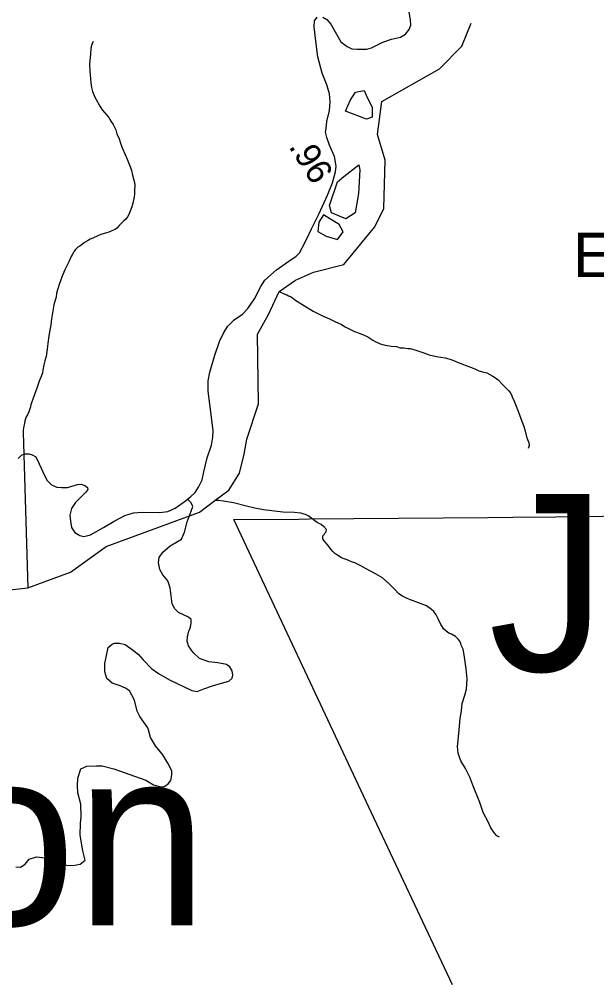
# Model space of a CAD drawing. Extents: x 1159738 to 1321356, y 736314 to 882035.
# Drawn here: x 1188475 to 1191346, y 827438 to 832224 of the extents above; entities that cross this region are included whole.
import ezdxf

# ---------------------------------------------------------------- set-up
doc = ezdxf.new("R2010")
doc.units = 0
for name, color, linetype in [('Exist Boundary Land Use Forest National US Forest Service', 7, 'Continuous'), ('Exist Geographical Mountain Summit Elevation Number Label', 7, 'Continuous'), ('Exist Geographical Mountain Summit Label', 7, 'Continuous'), ('Exist Hydrographic Misc Water Feature', 7, 'Continuous'), ('Exist Road Non-System Type 51', 7, 'Continuous'), ('Exist Road Primary NC Mileage Hundredths English Label', 7, 'Continuous'), ('Exist Road Primary NC Unpaved Attributed', 7, 'Continuous')]:
    doc.layers.add(name, color=color, linetype=linetype)

msp = doc.modelspace()

# ---------------------------------------------------------------- linework, layer by layer
at = {"layer": 'Exist Boundary Land Use Forest National US Forest Service'}
msp.add_lwpolyline([(1190629.4, 827427), (1190200.6, 828338.2), (1189541.4, 829739.1), (1189863.5, 829741.6), (1189916.8, 829742), (1190804.4, 829749), (1190929.3, 829750.6), (1191142.2, 829753.3), (1192077.4, 829765)], dxfattribs=at)
at = {"layer": 'Exist Hydrographic Misc Water Feature'}
for points in [[(1189606.7, 830138.9), (1189664.2, 830314.2), (1189660, 830659.7), (1189713.7, 830758.2), (1189767.8, 830872.4), (1189847.9, 830928.4), (1189937.4, 830968.7), (1190088.4, 831006.2), (1190243.4, 831193.5), (1190288.4, 831284.5), (1190294.3, 831524), (1190256.3, 831652.8), (1190277.3, 831816.5), (1190565.3, 831978.2), (1190676.3, 832090.8), (1190721.4, 832204.8)], [(1188842.7, 832114.2), (1188836.2, 832098.4), (1188831.7, 832080.5), (1188828.9, 832050.6), (1188823.6, 832002.7), (1188826.7, 831966.6), (1188828.2, 831948.5), (1188831.1, 831908.4), (1188834.5, 831886.3), (1188839.9, 831866.2), (1188843.6, 831854), (1188847.3, 831843.9), (1188856.8, 831825.7), (1188875.9, 831793.1), (1188887.5, 831774.8), (1188910.8, 831748.2), (1188920.5, 831735.9), (1188926.2, 831725.7), (1188929.9, 831717.6), (1188941.6, 831701.2), (1188954.8, 831674.9), (1188960.3, 831654.7), (1188971.6, 831630.4), (1188981, 831604.2), (1188988.4, 831582), (1189010.9, 831529.3), (1189018.6, 831513.1), (1189027.8, 831488.8), (1189033.5, 831472.7), (1189038.8, 831450.5), (1189047.8, 831414.2), (1189049.6, 831402.1), (1189048.8, 831374.1), (1189048.3, 831356.1), (1189046, 831342.2), (1189039.1, 831310.4), (1189034.6, 831292.5), (1189026, 831270.7), (1189019.5, 831254.9), (1189013.2, 831243), (1189005, 831231.3), (1188994.7, 831223.5), (1188984.5, 831213.8), (1188972.1, 831200.2), (1188959.6, 831186.5), (1188951.4, 831180.6), (1188935.3, 831173.1), (1188921.1, 831167.4), (1188908.9, 831163.8), (1188880.7, 831154.6), (1188866.6, 831148.9), (1188840.2, 831137.7), (1188828.1, 831132), (1188813.9, 831124.3), (1188799.6, 831114.7), (1188789.4, 831107), (1188777, 831097.3), (1188766.9, 831091.6), (1188754.6, 831079.9), (1188748.4, 831072.1), (1188744.2, 831066.2), (1188738, 831054.3), (1188733.7, 831046.5), (1188721, 831018.8), (1188701.8, 830979.3), (1188689, 830947.6), (1188680.5, 830925.8), (1188673.8, 830906), (1188660.7, 830864.3), (1188658.2, 830844.4), (1188653.7, 830828.4), (1188647.1, 830806.6), (1188635.4, 830736.9), (1188632.5, 830706.9), (1188623, 830651.2), (1188617.9, 830615.3), (1188615.6, 830599.3), (1188608.2, 830549.5), (1188601.5, 830527.7), (1188597.1, 830507.7), (1188592.3, 830481.9), (1188589.9, 830468), (1188583.5, 830450.1), (1188574.9, 830426.3), (1188561.9, 830392.6), (1188548.8, 830355), (1188542.5, 830337.1), (1188538.1, 830323.2), (1188533.5, 830309.4), (1188531.3, 830299.4), (1188522.7, 830273.6), (1188516.3, 830259.8), (1188510.1, 830249.9), (1188503.4, 830230.1), (1188501.1, 830218.2), (1188496.4, 830194.3), (1188494.2, 830184.3), (1188494, 830172.3), (1188518.4, 829399.6)], [(1190097.4, 831767.6), (1190120.2, 831821.5), (1190147, 831862.8), (1190190.5, 831871.1), (1190204.9, 831835.9), (1190229.8, 831788.3), (1190229.8, 831738.7), (1190200.8, 831728.3), (1190097.4, 831767.6)], [(1190016.8, 831298.5), (1190058.1, 831416.5), (1190089.1, 831443.4), (1190163.6, 831501.3), (1190167.7, 831476.5), (1190161.5, 831358.5), (1190145, 831263.3), (1190099.5, 831232.3), (1190027.1, 831263.3), (1190016.8, 831298.5)], [(1189987.8, 831253), (1189965.1, 831215.7), (1189958.9, 831170.2), (1190000.2, 831147.5), (1190058.1, 831130.9), (1190085, 831168.1), (1190066.4, 831205.4), (1189987.8, 831253)], [(1189767.8, 830872.4), (1189795.3, 830859.6), (1189805.2, 830855.3), (1189813.2, 830851.2), (1189823.1, 830846.8), (1189832.9, 830840.6), (1189850.6, 830828.1), (1189866.4, 830817.6), (1189880.1, 830809.3), (1189937.1, 830773.7), (1189962.9, 830761), (1189982.5, 830750.5), (1190018.2, 830735.5), (1190043.9, 830722.8), (1190077.5, 830707.9), (1190096, 830697.1), (1190141.4, 830673.8), (1190170.4, 830663.3), (1190190.1, 830654.8), (1190207.8, 830646.3), (1190233.4, 830629.6), (1190245.3, 830623.2), (1190269, 830612.6), (1190294.8, 830606), (1190324.7, 830601.1), (1190350.7, 830598.4), (1190368.5, 830592), (1190386.5, 830591.5), (1190406.5, 830588.9), (1190418.5, 830588.6), (1190442.4, 830582), (1190486, 830566.7), (1190513.7, 830557.9), (1190549.5, 830549), (1190593.4, 830541.8), (1190615.2, 830535.2), (1190631.1, 830530.8), (1190656.8, 830520.1), (1190718.3, 830496.4), (1190740, 830487.8), (1190759.7, 830477.2), (1190777.6, 830472.8), (1190799.5, 830468.2), (1190815.3, 830459.8), (1190829.1, 830451.4), (1190842.8, 830443), (1190856.6, 830432.6), (1190878, 830410), (1190909.1, 830379.1), (1190915, 830371), (1190922.6, 830358.8), (1190926.4, 830348.7), (1190935.7, 830326.4), (1190948.9, 830294), (1190962, 830259.6), (1190984.3, 830201), (1190988, 830184.9), (1190996.9, 830150.6), (1191002.6, 830136.4), (1191008.2, 830122.3), (1191009.9, 830106.2), (1191005.5, 830092)], [(1188074.3, 829319.9), (1188159.3, 829360.8), (1188518.4, 829399.6), (1188729.4, 829477.5), (1188907.4, 829605.2), (1189371.4, 829776.5), (1189447, 829834.4), (1189516.8, 829885), (1189570.5, 829970.1), (1189592.9, 830064.1), (1189606.7, 830138.9)], [(1190862.6, 828161), (1190848.9, 828167.4), (1190837.3, 828181.7), (1190819.9, 828208.2), (1190804.8, 828240.6), (1190781.9, 828283.3), (1190765.2, 828333.8), (1190729.7, 828418.8), (1190714.7, 828459.2), (1190693.8, 828501.8), (1190670.9, 828540.5), (1190663.3, 828558.6), (1190657.9, 828578.8), (1190654.8, 828611), (1190657.5, 828640.9), (1190663.5, 828712.8), (1190666.5, 828750.7), (1190673.5, 828788.5), (1190676.5, 828824.5), (1190689.7, 828866.1), (1190698.5, 828896), (1190701.9, 828947.9), (1190697.3, 828998), (1190687, 829066.4), (1190681.8, 829094.5), (1190672.3, 829114.8), (1190670.5, 829122.9), (1190664.9, 829135), (1190657.2, 829145.2), (1190643.5, 829157.6), (1190623.7, 829170.2), (1190613.9, 829172.4), (1190606, 829178.6), (1190586.5, 829195.2), (1190571, 829217.6), (1190557.7, 829246), (1190548.4, 829266.3), (1190536.8, 829282.6), (1190525, 829292.9), (1190499.5, 829309.6), (1190446, 829331.1), (1190420.2, 829339.8), (1190404.3, 829346.2), (1190380.8, 829358.8), (1190363, 829369.3), (1190341.6, 829391.9), (1190312.4, 829420.7), (1190281.1, 829449.6), (1190245.6, 829468.6), (1190200.2, 829493.9), (1190172.6, 829508.6), (1190143, 829523.4), (1190127.2, 829529.8), (1190105.4, 829538.4), (1190095.5, 829542.7), (1190077.6, 829549.2), (1190054.1, 829563.8), (1190044.3, 829570.1), (1190034.5, 829580.3), (1190026.7, 829590.6), (1190009.2, 829611.1), (1190001.6, 829621.3), (1189995.8, 829627.5), (1189988, 829637.7), (1189984.1, 829643.8), (1189984.4, 829651.8), (1189984.5, 829657.8), (1189990.8, 829665.6), (1189994.9, 829671.5), (1190001.1, 829677.4), (1190001.2, 829681.4), (1190003.4, 829687.3), (1190001.5, 829691.4), (1189995.6, 829695.5), (1189993.7, 829699.5), (1189989.7, 829703.7), (1189976.1, 829714), (1189956.4, 829724.6), (1189944.5, 829732.9), (1189923, 829749.5), (1189911.2, 829757.9), (1189901.3, 829762.1), (1189875.5, 829770.8), (1189843.6, 829773.7), (1189785.6, 829775.2), (1189689.8, 829787.9), (1189646, 829795), (1189604.3, 829806.2), (1189540.8, 829821.8), (1189510.7, 829826.7), (1189490.8, 829831.2), (1189465, 829833.9), (1189457, 829834.2), (1189447, 829834.4)]]:
    msp.add_lwpolyline(points, dxfattribs=at)
at = {"layer": 'Exist Road Non-System Type 51'}
for points in [[(1188802.3, 828047.2), (1188791.8, 828092.9), (1188778, 828170.3), (1188779.3, 828229), (1188783, 828263.9), (1188781.8, 828325.1), (1188765.6, 828381.3), (1188764.3, 828417.5), (1188765.6, 828454.9), (1188781.8, 828499.8), (1188810.5, 828513.6), (1188857.9, 828514.8), (1188887.6, 828515.4), (1188945, 828500.5), (1189104.7, 828444.3), (1189143.3, 828421.8), (1189172, 828413.1), (1189193.2, 828411.8), (1189215.7, 828425.6), (1189228.2, 828443), (1189234.4, 828470.5), (1189233.1, 828490.5), (1189213.2, 828529.2), (1189188.2, 828570.4), (1189152.1, 828615.3), (1189128.4, 828656.5), (1189118.4, 828693.9), (1189114.7, 828703.9), (1189074.7, 828760.1), (1189061, 828787.5), (1189047.3, 828841.2), (1189023.6, 828887.4), (1189003.6, 828901.1), (1188977.4, 828913.6), (1188937.5, 828926.1), (1188911.3, 828948.6), (1188901.4, 828982.3), (1188901.4, 829024.7), (1188917.6, 829102.7), (1188936.3, 829120.2), (1188947.5, 829125.2), (1188973.7, 829125.2), (1189001.2, 829118.9), (1189037.3, 829092.7), (1189067.3, 829069), (1189091, 829042.8), (1189132.1, 828999.1), (1189167, 828974.1), (1189221.9, 828942.9), (1189332.9, 828889.3), (1189360.4, 828884.3), (1189392.8, 828898), (1189435.2, 828913), (1189481.4, 828925.5), (1189517.5, 828936.7), (1189533.8, 828950.4), (1189537.5, 828965.4), (1189533.8, 828987.9), (1189521.3, 829007.8), (1189505.1, 829019.1), (1189462.7, 829026.6), (1189417.8, 829032.8), (1189371.6, 829049), (1189339.2, 829079), (1189316.7, 829111.4), (1189310.5, 829135.2), (1189311.7, 829156.4), (1189318, 829183.8), (1189326.7, 829205.1), (1189330.4, 829226.3), (1189329.2, 829242.5), (1189316.7, 829253.7), (1189291.8, 829265), (1189266.8, 829277.5), (1189249.4, 829296.2), (1189235.6, 829321.1), (1189225.7, 829399.8), (1189214.5, 829435.1), (1189189.5, 829465.1), (1189173.3, 829490.1), (1189167.1, 829525), (1189170.8, 829550), (1189188.3, 829576.2), (1189225.7, 829608.6), (1189281.8, 829642.3), (1189296.8, 829676), (1189310.5, 829728.5), (1189330.4, 829780.4), (1189337.8, 829804.1), (1189329.1, 829821.5), (1189310.4, 829841.5)], [(1188458.5, 828014), (1188481.8, 828012.8), (1188505.2, 828027.5), (1188524.8, 828052.1), (1188560.4, 828063.2), (1188604.6, 828058.3), (1188646.4, 828038.6), (1188680.8, 828028.8), (1188710.2, 828022.6), (1188740.9, 828020.2), (1188777.8, 828027.5), (1188802.3, 828047.2)]]:
    msp.add_lwpolyline(points, dxfattribs=at)
at = {"layer": 'Exist Road Primary NC Unpaved Attributed'}
for points in [[(1189984, 832235.6), (1190004.7, 832223.5), (1190023.6, 832199.4), (1190074.5, 832112.3), (1190105.1, 832089.5), (1190129.2, 832078.3), (1190155.1, 832075.7), (1190203.3, 832076.5), (1190226.6, 832082.6), (1190282.6, 832111), (1190326.6, 832125.7), (1190371.4, 832135.1), (1190394.7, 832149.8), (1190413.6, 832173.1), (1190421.4, 832194.6), (1190420.9, 832221.8), (1190402.8, 832331.2)], [(1188469.7, 830043), (1188486.9, 830059.3), (1188500.7, 830066.2), (1188522.2, 830066.2), (1188538.6, 830061.1), (1188557.6, 830049.9), (1188573.9, 830016.2), (1188592.9, 829975.7), (1188611.9, 829934.4), (1188636, 829912), (1188661.9, 829900.7), (1188686, 829898.2), (1188715.7, 829898.6), (1188764, 829913.2), (1188783, 829915), (1188801.9, 829908.9), (1188814, 829898.6), (1188815.7, 829889.1), (1188806.2, 829875.3), (1188784.7, 829853.8), (1188754.5, 829823.6), (1188734.7, 829794.3), (1188726.1, 829760.7), (1188730.4, 829730.5), (1188735.5, 829699.5), (1188751.9, 829675.4), (1188776.1, 829659), (1188796.7, 829654.7), (1188829.8, 829663.2), (1188894.1, 829699.5), (1188946.7, 829730.5), (1189000.1, 829759), (1189043.7, 829772.3), (1189086.8, 829775.8), (1189174.7, 829774.1), (1189214.3, 829778.4), (1189250.5, 829795.6), (1189295.3, 829826.6), (1189326.4, 829852.5), (1189349.6, 829874), (1189366, 829899.9), (1189384.5, 829936.5), (1189392.3, 829976.2), (1189408.7, 830045.1), (1189430.2, 830108.9), (1189437.5, 830148.1), (1189439.3, 830179.1), (1189431.5, 830247.2), (1189413.8, 830376.1), (1189413.8, 830427.8), (1189423.3, 830470.9), (1189447.5, 830556.2), (1189471.2, 830623.9), (1189492.7, 830668.7), (1189511.7, 830699.7), (1189544.4, 830731.6), (1189584.9, 830760), (1189610.8, 830786.8), (1189644.8, 830835.4), (1189675.9, 830896.6), (1189696.5, 830927.7), (1189753.4, 830979.4), (1189815.9, 831022.9), (1189852.1, 831047), (1189868.5, 831063.4), (1189882.3, 831089.3), (1189903, 831129.8), (1189927.9, 831184.1), (1189965.4, 831259.5), (1190007.7, 831350), (1190031.8, 831412), (1190048.2, 831466.3), (1190050.3, 831495.2), (1190042.6, 831542.6), (1190018.4, 831599.5), (1190004.7, 831636.6), (1189997.8, 831663.3), (1190000.3, 831682.2), (1190005.1, 831716.3), (1190017.2, 831770.6), (1190021.5, 831813.7), (1190017.2, 831854.2), (1190004.2, 831899), (1189981.4, 831956.3), (1189959.8, 832038.2), (1189950.4, 832114.9), (1189941.7, 832186.4), (1189943.5, 832216.6), (1189955.5, 832235.6)]]:
    msp.add_lwpolyline(points, dxfattribs=at)

# ---------------------------------------------------------------- texts
at = {"layer": 'Exist Geographical Mountain Summit Elevation Number Label'}
msp.add_text('Elevation 2560', height=220, dxfattribs=at).set_placement((1191229.5, 830943.7))
at = {"layer": 'Exist Geographical Mountain Summit Label'}
msp.add_text('Schoolhouse Ridge', height=880, rotation=45.8425, dxfattribs=at).set_placement((1182680.7, 830380.7))
for s, p in [('Joe White', (1190807.8, 828986.6)), ('Jackson', (1185094.7, 827723.7))]:
    msp.add_text(s, height=880, dxfattribs=at).set_placement(p)
at = {"layer": 'Exist Road Primary NC Mileage Hundredths English Label'}
msp.add_text('.96', height=125, rotation=302.1844, dxfattribs=at).set_placement((1189812, 831592.5))

doc.saveas('drawing.dxf')
